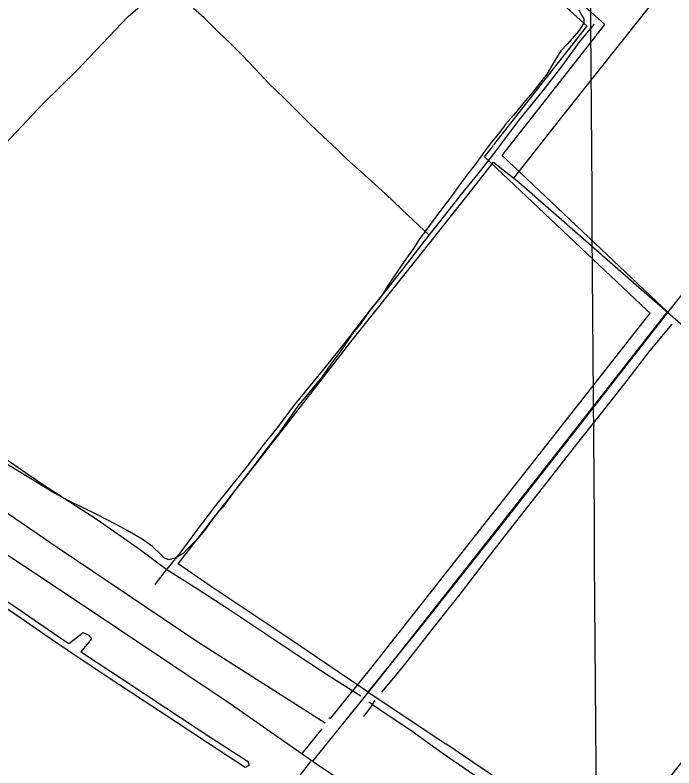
# Model space of a CAD drawing. Extents: x 3535183 to 3573198, y 534952 to 560562.
# Drawn here: x 3543281 to 3544800, y 544554 to 546290 of the extents above; entities that cross this region are included whole.
import ezdxf

# ---------------------------------------------------------------- set-up
doc = ezdxf.new("R2010")
doc.units = 0
for name, color, linetype in [('V-DTCH-CNTR', 7, 'Continuous'), ('V-GRID-MAJR', 7, 'Continuous'), ('V-ROAD-CNTR', 7, 'Continuous'), ('V-SITE-VEGE', 7, 'Continuous'), ('V-TOPO-SHOR', 7, 'Continuous')]:
    doc.layers.add(name, color=color, linetype=linetype)

msp = doc.modelspace()

# ---------------------------------------------------------------- linework, layer by layer
at = {"layer": 'V-DTCH-CNTR'}
msp.add_line((3544095.3, 544729.3), (3544274, 544609.5), dxfattribs=at)
for points in [[(3544430.9, 545914.3), (3544550.2, 546065.9), (3544683.6, 546234.3), (3544818.9, 546404.7), (3544954.2, 546575), (3545036.4, 546691.9)], [(3544095.3, 544729.3), (3543909.4, 544854.9), (3543734, 544971.7), (3543657.5, 545025.1), (3543759, 545155.2), (3543904.6, 545342.3), (3544058.1, 545540.3), (3544205.2, 545724), (3544337.2, 545891), (3544384.1, 545951.2), (3544430.9, 545914.3), (3544443, 545904.7), (3544658.9, 545715.7), (3544786.5, 545604.2)], [(3544095.3, 544729.3), (3544220.7, 544884.3), (3544393.6, 545102.9), (3544550.5, 545302.4), (3544717.2, 545515.8), (3544786.5, 545604.2), (3544830.4, 545660.2)], [(3544786.5, 545604.2), (3544872.6, 545529.9), (3544998.5, 545420.8), (3545147.4, 545293.4), (3545288.8, 545177.2), (3545395.6, 545080.3), (3545536.8, 544956.7), (3545661.8, 544850.4), (3545816.8, 544717.8), (3545961, 544590.4), (3546093.1, 544479), (3546162.2, 544421.3)], [(3544897.2, 544666.8), (3544671, 544383.3), (3544652.4, 544360.6), (3544499.6, 544457.1), (3544274, 544609.5)], [(3543962.2, 544569.4), (3543900.2, 544489.1), (3543760.3, 544305.4), (3543560.2, 544046.2), (3543338.5, 543766.8), (3543158.1, 543539.1), (3542965.6, 543294.1), (3542951.8, 543276.2), (3542706.4, 542956.5), (3542362.5, 542521.1), (3542167.2, 542264.8), (3541907, 541930), (3541690.9, 541659.2), (3541495.6, 541407.6)]]:
    msp.add_lwpolyline(points, dxfattribs=at)
at = {"layer": 'V-GRID-MAJR'}
msp.add_spline([(3544651.7, 540392.6), (3544607.6, 546451.5), (3544563.5, 552512.4), (3544519.4, 558573.3), (3544519.4, 558575.2)], degree=3, dxfattribs=at)
at = {"layer": 'V-ROAD-CNTR'}
for points in [[(3539320.4, 547681.1), (3539470.2, 547580), (3539796.6, 547361.8), (3540137.3, 547135.3), (3540504.6, 546886), (3540922.6, 546609.5), (3541429.2, 546273.7), (3541891.6, 545963.5), (3542409.7, 545617.1), (3542568.1, 545511.7), (3542943.5, 545258), (3543389.7, 544962), (3543772.9, 544705.7), (3543976.6, 544563.9)], [(3544621.1, 546243.1), (3544641, 546268.5), (3544367.5, 546515.7)], [(3544598.4, 546262.8), (3544600.2, 546265), (3544347.4, 546493.4)], [(3544385.1, 545991), (3544598.4, 546262.8)], [(3544406.2, 545969.2), (3544620.1, 546241.8)], [(3544737.8, 545610), (3544363.5, 545963.4), (3544384.1, 545989.7)], [(3544760.4, 545629.9), (3544404, 545966.4), (3544406.2, 545969.2)], [(3543996.5, 544657.5), (3543702.5, 544844.4), (3543378.1, 545062.8), (3542986.9, 545329.8), (3542622.5, 545574.1), (3542318.5, 545784.9), (3542047.9, 545961.8)], [(3543968.6, 544570.6), (3544124.6, 544764.7), (3544505.6, 545248.3), (3544785.6, 545606.1), (3544760.4, 545629.9)], [(3544004.6, 544670.2), (3544008.4, 544668.1), (3544101.1, 544783.3), (3544482, 545266.8), (3544745.1, 545603.1), (3544737.8, 545610)], [(3543944.1, 544588), (3543989.2, 544644.1)], [(3543976.6, 544563.9), (3544651.1, 544110.1), (3545065.9, 543834.9), (3545503, 543540.9), (3545961.1, 543231.8), (3546531.4, 542848.5), (3547362.3, 542293.1), (3548165, 541757.3), (3549034.6, 541171.4), (3549597.1, 540797), (3550120.9, 540437.2)]]:
    msp.add_lwpolyline(points, dxfattribs=at)
at = {"layer": 'V-SITE-VEGE'}
for p, q in [((3544581, 546302.2), (3544588.9, 546287.9)), ((3544588.9, 546287.9), (3544592.3, 546281.3)), ((3544592.3, 546281.3), (3544592.4, 546272.4)), ((3544592.4, 546272.4), (3544581.4, 546254.6)), ((3544581.4, 546254.6), (3544554, 546223.4)), ((3544554, 546223.4), (3544539.8, 546207.8)), ((3544539.8, 546207.8), (3544525.6, 546185.5)), ((3544525.6, 546185.5), (3544507, 546154.3)), ((3544507, 546154.3), (3544474.2, 546112)), ((3544474.2, 546112), (3544457.8, 546093)), ((3544457.8, 546093), (3544431.5, 546060.6)), ((3544431.5, 546060.6), (3544412.8, 546039.4)), ((3544412.8, 546039.4), (3544398.6, 546020.5)), ((3544398.6, 546020.5), (3544376.7, 545993.7)), ((3544376.7, 545993.7), (3544363.6, 545975.9)), ((3544363.6, 545975.9), (3544341.7, 545945.8)), ((3544341.7, 545945.8), (3544327.5, 545926.9)), ((3544327.5, 545926.9), (3544304.5, 545896.8)), ((3544304.5, 545896.8), (3544290.3, 545876.7)), ((3544290.3, 545876.7), (3544276.1, 545857.7)), ((3544276.1, 545857.7), (3544253.1, 545827.6)), ((3544253.1, 545827.6), (3544236.7, 545805.4)), ((3544236.7, 545805.4), (3544212.6, 545773)), ((3544212.6, 545773), (3544199.5, 545751.9)), ((3544199.5, 545751.9), (3544178.7, 545721.8)), ((3544178.7, 545721.8), (3544163.4, 545700.6)), ((3544163.4, 545700.6), (3544141.6, 545667.2)), ((3544141.6, 545667.2), (3544125.2, 545641.6)), ((3544125.2, 545641.6), (3544096.7, 545605.9)), ((3544096.7, 545605.9), (3544078.1, 545579.2)), ((3544078.1, 545579.2), (3544059.5, 545555.8)), ((3544059.5, 545555.8), (3544032.2, 545515.7)), ((3544032.2, 545515.7), (3544009.2, 545485.6)), ((3544009.2, 545485.6), (3543988.5, 545455.5)), ((3543988.5, 545455.5), (3543932.6, 545387.4)), ((3543932.6, 545387.4), (3543889.9, 545327.3)), ((3543889.9, 545327.3), (3543857.1, 545284.9)), ((3543857.1, 545284.9), (3543835.2, 545254.8)), ((3543295.1, 545234.5), (3543255, 545259.6)), ((3543835.2, 545254.8), (3543803.5, 545213.6)), ((3543370.8, 545188.7), (3543295.1, 545234.5)), ((3543803.5, 545213.6), (3543784.9, 545190.2)), ((3543405.3, 545170.2), (3543370.8, 545188.7)), ((3543784.9, 545190.2), (3543760.8, 545156.7)), ((3543469.8, 545138.6), (3543405.3, 545170.2)), ((3543760.8, 545156.7), (3543742.2, 545135.5)), ((3543514.3, 545115.8), (3543469.8, 545138.6)), ((3543742.2, 545135.5), (3543718.1, 545102.1)), ((3543539.9, 545101.6), (3543514.3, 545115.8)), ((3543574.4, 545082), (3543539.9, 545101.6)), ((3543718.1, 545102.1), (3543702.8, 545083.1)), ((3543597.8, 545064.5), (3543574.4, 545082)), ((3543702.8, 545083.1), (3543678.6, 545059.7)), ((3543617.9, 545045.8), (3543597.8, 545064.5)), ((3543668.8, 545048.5), (3543652.3, 545038.4)), ((3543678.6, 545059.7), (3543668.8, 545048.5)), ((3543625.7, 545038.2), (3543617.9, 545045.8)), ((3543635.7, 545033.8), (3543625.7, 545038.2)), ((3543643.4, 545036.1), (3543635.7, 545033.8)), ((3543652.3, 545038.4), (3543643.4, 545036.1))]:
    msp.add_line(p, q, dxfattribs=at)
at = {"layer": 'V-TOPO-SHOR'}
for q in [(3544084.4, 544672.9), (3544111.8, 544709.6)]:
    msp.add_line((3544105.5, 544700.8), q, dxfattribs=at)
for points in [[(3541597.7, 546378.4), (3541654.7, 546342.1), (3541732.6, 546290.6), (3541806.6, 546241.6), (3541924, 546164), (3542015.8, 546105.1), (3542111.5, 546038.6), (3542198.8, 545981), (3542299.3, 545916.1), (3542426.2, 545826.6), (3542501.1, 545777.6), (3542610.4, 545707), (3542704.5, 545645.6), (3542803.8, 545579.1), (3542832.6, 545560.3), (3542926.4, 545491.2), (3543034.8, 545420.5), (3543136.6, 545355), (3543241.1, 545279.2), (3543344.9, 545208.9), (3543470.5, 545126.8), (3543564.9, 545061.2), (3543630.8, 545011.6)], [(3543140.8, 546297.9), (3543056.4, 546214.3), (3542957, 546113.5), (3542883.2, 546037), (3542793.8, 545945.6), (3542697.3, 545842.9), (3542619, 545764.1), (3542604, 545749.5), (3542688.7, 545685.1), (3542747.8, 545635.6), (3542838.7, 545566.8), (3542871.6, 545605.8), (3542965.9, 545697.2), (3543045.5, 545781.8), (3543159.5, 545899.2), (3543246.5, 545981.3), (3543346.2, 546086.3), (3543423.6, 546162.1), (3543542.4, 546286.7), (3543607.7, 546343.7)], [(3544236.3, 545783.1), (3544212.4, 545805.1), (3544172, 545842.6), (3544135, 545878.2), (3544079.3, 545929), (3544046.1, 545957.8), (3544022.9, 545980.8), (3543991.6, 546010.5), (3543961.2, 546039.4), (3543937, 546063.7), (3543901.4, 546098.7), (3543865.6, 546133.3), (3543835, 546166.3), (3543804.9, 546197.6), (3543776.7, 546226.6), (3543750.2, 546251), (3543717.2, 546283.7), (3543692.8, 546305.6)], [(3543604.4, 544977.6), (3543624.8, 545004.2), (3543630.8, 545011.6), (3543661.8, 545049.7), (3543700.5, 545102.1), (3543744, 545159.5), (3543779.1, 545202.1), (3543816.9, 545249.8), (3543856.7, 545301.3), (3543888.4, 545341.9), (3543924.3, 545389), (3543962.2, 545435.8), (3544000.2, 545482.2), (3544040.9, 545533), (3544095.2, 545603.6), (3544136, 545654.4), (3544176.4, 545705.5), (3544219.9, 545761.9), (3544236.3, 545783.1), (3544260.2, 545813.8), (3544310.5, 545877), (3544349.1, 545924.1), (3544385.4, 545970.7), (3544442.7, 546047.1), (3544499.5, 546117), (3544541.7, 546171.8), (3544584.2, 546229.9), (3544617.2, 546269.1)], [(3544126.5, 544729), (3544173.4, 544784.9), (3544245.5, 544876.5), (3544310.2, 544959), (3544380.3, 545050.2), (3544448.5, 545137.6), (3544516.1, 545224.3), (3544582.1, 545307.7), (3544636.4, 545376.3), (3544692.2, 545447.7), (3544745.7, 545516.6), (3544795.8, 545577.9)], [(3543821.3, 544559.9), (3543812.1, 544555.4), (3543725.1, 544611.8), (3543621.2, 544680.3), (3543523.2, 544745), (3543433.6, 544804), (3543372, 544845.5), (3543285.4, 544905.4), (3543189.9, 544969.2), (3543102.7, 545029.6), (3543004.8, 545095.2), (3542903.4, 545162.3), (3542798.5, 545231.8), (3542692.6, 545303.3), (3542571.9, 545387), (3542537.9, 545411), (3542539.3, 545417.9)], [(3543404.9, 544840.4), (3543380, 544857.2), (3543293.3, 544917.1), (3543197.8, 544980.9), (3543110.2, 545038.8), (3543012.6, 545107), (3542911.2, 545174.1), (3542806.4, 545243.6), (3542700.6, 545315), (3542580, 545398.6), (3542548.1, 545421.1), (3542539.3, 545417.9)], [(3543630.8, 545011.6), (3543702.1, 544967.4), (3543769.6, 544923.8), (3543859.4, 544863.4), (3543938.6, 544810.5), (3544007.4, 544765), (3544078.4, 544720.5)], [(3543450.4, 544860.3), (3543438.1, 544866.1), (3543404.9, 544840.4)], [(3543450.4, 544860.3), (3543457.8, 544851.6), (3543432.7, 544821.7)], [(3543821.3, 544559.9), (3543819.8, 544567.2), (3543732.8, 544623.6), (3543629, 544692.2), (3543531, 544756.9), (3543441.5, 544815.7), (3543432.7, 544821.7)], [(3544097.2, 544706.5), (3544105.5, 544700.8), (3544122.5, 544689), (3544197.1, 544638.7), (3544266.3, 544588.7), (3544354.2, 544528.2), (3544407.4, 544495.1)]]:
    msp.add_lwpolyline(points, dxfattribs=at)

doc.saveas('drawing.dxf')
